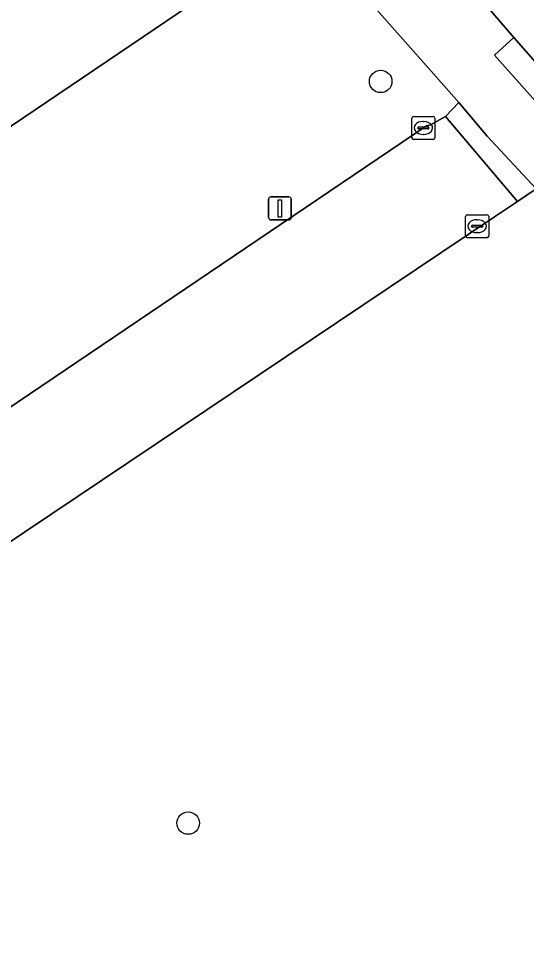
# Model space of a CAD drawing. Extents: x 157445 to 158888, y 383061 to 384688.
# Drawn here: x 157946.05 to 157968.13, y 383464.88 to 383504.66 of the extents above; entities that cross this region are included whole.
import ezdxf

# ---------------------------------------------------------------- set-up
doc = ezdxf.new("R2010")
doc.units = 0
for name, color, linetype in [('IMGEO_Boom', 7, 'Continuous'), ('IMGEO_Erf', 7, 'Continuous'), ('IMGEO_Kolk', 7, 'Continuous'), ('IMGEO_Lichtmast', 7, 'Continuous'), ('IMGEO_Pand', 7, 'Continuous'), ('IMGEO_Rijbaan_lokaal_gesloten', 7, 'Continuous'), ('IMGEO_Rijbaan_lokaal_open', 7, 'Continuous'), ('IMGEO_Voetpad_open', 7, 'Continuous')]:
    doc.layers.add(name, color=color, linetype=linetype)

msp = doc.modelspace()

# ---------------------------------------------------------------- linework, layer by layer
at = {"layer": 'IMGEO_Boom'}
for centre in [(157961.787, 383501.927), (157953.428, 383469.727)]:
    msp.add_circle(centre, 0.489, dxfattribs=at)
at = {"layer": 'IMGEO_Erf'}
msp.add_lwpolyline([(157932.838, 383504.23), (157947.488, 383514.163), (157953.53, 383505.251), (157945.758, 383500), (157938.864, 383495.342), (157924.073, 383485.35), (157909.407, 383475.441), (157903.416, 383484.313), (157918.075, 383494.232), (157926.599, 383500)], close=True, dxfattribs=at)
for points in [[(157916.36, 383467.974), (157918.782, 383469.61), (157963.777, 383500), (157963.956, 383500.042), (157964.6, 383500.403), (157965.181, 383501.012), (157963.767, 383502.623), (157953.327, 383514.4)], [(157987.912, 383475.276), (157987.268, 383476.084), (157968.545, 383497.269), (157967.733, 383496.714), (157966.728, 383496.052), (157925.892, 383468.66), (157922.213, 383466.14)]]:
    msp.add_lwpolyline(points, dxfattribs=at)
at = {"layer": 'IMGEO_Kolk'}
for p, q in [((157963.141, 383499.481), (157963.141, 383500.333)), ((157963.216, 383500.407), (157964.068, 383500.407)), ((157964.142, 383500.333), (157964.142, 383499.481)), ((157963.4, 383499.901), (157963.4, 383499.913)), ((157963.838, 383499.864), (157963.44, 383499.864)), ((157963.443, 383499.95), (157963.841, 383499.95)), ((157963.629, 383500.187), (157963.654, 383500.187)), ((157963.884, 383499.913), (157963.884, 383499.901)), ((157963.652, 383499.627), (157963.627, 383499.627)), ((157964.068, 383499.407), (157963.216, 383499.407)), ((157965.475, 383495.213), (157965.475, 383496.065)), ((157965.55, 383496.139), (157966.402, 383496.139)), ((157965.963, 383495.919), (157965.988, 383495.919)), ((157966.476, 383496.065), (157966.476, 383495.213)), ((157965.734, 383495.633), (157965.734, 383495.645)), ((157966.172, 383495.596), (157965.774, 383495.596)), ((157965.777, 383495.682), (157966.175, 383495.682)), ((157966.218, 383495.645), (157966.218, 383495.633)), ((157966.402, 383495.139), (157965.55, 383495.139)), ((157965.986, 383495.359), (157965.961, 383495.359))]:
    msp.add_line(p, q, dxfattribs=at)
for points in [[(157963.141, 383499.481), (157963.141, 383500.333)], [(157963.216, 383500.407), (157964.068, 383500.407)], [(157964.142, 383500.333), (157964.142, 383499.481)], [(157964.068, 383499.407), (157963.216, 383499.407)], [(157965.475, 383495.213), (157965.475, 383496.065)], [(157965.55, 383496.139), (157966.402, 383496.139)], [(157966.476, 383496.065), (157966.476, 383495.213)], [(157966.402, 383495.139), (157965.55, 383495.139)]]:
    msp.add_lwpolyline(points, dxfattribs=at)
for centre, radius, start, end in [((157963.218, 383500.331), 0.0765, 91.552, 178.448), ((157963.218, 383500.331), 0.0765, 91.552, 178.448), ((157964.066, 383500.331), 0.0765, 1.552, 88.448), ((157964.066, 383500.331), 0.0765, 1.552, 88.448), ((157963.44, 383499.91), 0.0403, 85.8775, 175.7526), ((157963.437, 383499.9), 0.0366, 178.938, 274.7102), ((157963.841, 383499.907), 0.043, 264.8664, 352.4533), ((157963.845, 383499.912), 0.0386, 1.7309, 96.639), ((157963.218, 383499.483), 0.0765, 181.552, 268.448), ((157963.218, 383499.483), 0.0765, 181.552, 268.448), ((157964.066, 383499.483), 0.0765, 271.552, 358.448), ((157964.066, 383499.483), 0.0765, 271.552, 358.448), ((157965.552, 383496.063), 0.0765, 91.552, 178.448), ((157965.552, 383496.063), 0.0765, 91.552, 178.448), ((157966.4, 383496.063), 0.0765, 1.552, 88.448), ((157966.4, 383496.063), 0.0765, 1.552, 88.448), ((157965.774, 383495.642), 0.0403, 85.8775, 175.7526), ((157965.771, 383495.632), 0.0366, 178.938, 274.7102), ((157966.175, 383495.639), 0.043, 264.8664, 352.4533), ((157966.179, 383495.644), 0.0386, 1.7309, 96.639), ((157965.552, 383495.215), 0.0765, 181.552, 268.448), ((157965.552, 383495.215), 0.0765, 181.552, 268.448), ((157966.4, 383495.215), 0.0765, 271.552, 358.448), ((157966.4, 383495.215), 0.0765, 271.552, 358.448)]:
    msp.add_arc(centre, radius, start, end, dxfattribs=at)
for centre, major_axis, ratio, start_param, end_param in [((157963.628, 383499.907), (-0.387, 0.002), 0.722429, 4.712389, 7.853982), ((157963.653, 383499.907), (-0.39, 0.002), 0.717154, 1.570796, 4.712389), ((157965.962, 383495.639), (-0.387, 0.002), 0.722429, 4.712389, 7.853982), ((157965.987, 383495.639), (-0.39, 0.002), 0.717154, 1.570796, 4.712389)]:
    msp.add_ellipse(centre, major_axis=major_axis, ratio=ratio, start_param=start_param, end_param=end_param, dxfattribs=at)
at = {"layer": 'IMGEO_Lichtmast'}
for p, q in [((157956.915, 383496.014), (157956.915, 383496.814)), ((157956.915, 383496.814), (157956.915, 383496.014)), ((157957.015, 383496.914), (157957.805, 383496.914)), ((157957.805, 383496.914), (157957.015, 383496.914)), ((157957.905, 383496.814), (157957.905, 383496.014)), ((157957.905, 383496.014), (157957.905, 383496.814)), ((157957.805, 383495.914), (157957.015, 383495.914)), ((157957.015, 383495.914), (157957.805, 383495.914))]:
    msp.add_line(p, q, dxfattribs=at)
msp.add_lwpolyline([(157957.335, 383496.789), (157957.485, 383496.789), (157957.485, 383496.039), (157957.335, 383496.039), (157957.335, 383496.789)], dxfattribs=at)
for centre, start, end in [((157957.015, 383496.814), 90, 180), ((157957.015, 383496.814), 90, 180), ((157957.805, 383496.814), 0, 90), ((157957.805, 383496.814), 360, 90), ((157957.015, 383496.014), 180, 270), ((157957.015, 383496.014), 180, 270), ((157957.805, 383496.014), 270, 0), ((157957.805, 383496.014), 270, 0)]:
    msp.add_arc(centre, 0.1, start, end, dxfattribs=at)
at = {"layer": 'IMGEO_Pand'}
msp.add_lwpolyline([(157938.864, 383495.342), (157945.758, 383500), (157953.53, 383505.251), (157947.488, 383514.163), (157932.838, 383504.23)], close=True, dxfattribs=at)
at = {"layer": 'IMGEO_Rijbaan_lokaal_gesloten'}
msp.add_lwpolyline([(157927.195, 383549.473), (157930.729, 383545.476), (157931.458, 383544.645), (157935.201, 383540.376), (157936.089, 383539.43), (157955.644, 383517.364), (157965.468, 383506.277), (157967.568, 383503.839), (157972.124, 383498.643), (157974.313, 383496.315), (157989.562, 383479.045), (157989.701, 383478.888), (157993.279, 383473.713), (157994.947, 383470.721), (158000.16, 383473.727), (157998.304, 383476.981)], dxfattribs=at)
at = {"layer": 'IMGEO_Rijbaan_lokaal_open'}
msp.add_lwpolyline([(157925.892, 383468.66), (157966.728, 383496.052), (157967.733, 383496.714), (157964.6, 383500.403), (157963.956, 383500.042), (157963.777, 383500), (157918.782, 383469.61), (157921.861, 383464.881)], dxfattribs=at)
at = {"layer": 'IMGEO_Voetpad_open'}
for points in [[(157921.919, 383549.858), (157928.555, 383542.381), (157930.027, 383540.603), (157931.769, 383538.687), (157931.91, 383538.559), (157953.327, 383514.4), (157963.767, 383502.623), (157965.181, 383501.012), (157966.407, 383499.552), (157968.545, 383497.269), (157987.268, 383476.084), (157987.912, 383475.276)], [(157974.893, 383492.976), (157974.869, 383494.947), (157974.313, 383496.315), (157972.124, 383498.643), (157971.311, 383497.917), (157966.723, 383503.066), (157967.568, 383503.839), (157965.468, 383506.277)]]:
    msp.add_lwpolyline(points, dxfattribs=at)
for points in [[(157966.723, 383503.066), (157971.311, 383497.917), (157972.124, 383498.643), (157967.568, 383503.839)], [(157965.181, 383501.012), (157964.6, 383500.403), (157967.733, 383496.714), (157968.545, 383497.269), (157966.407, 383499.552)]]:
    msp.add_lwpolyline(points, close=True, dxfattribs=at)

doc.saveas('drawing.dxf')
